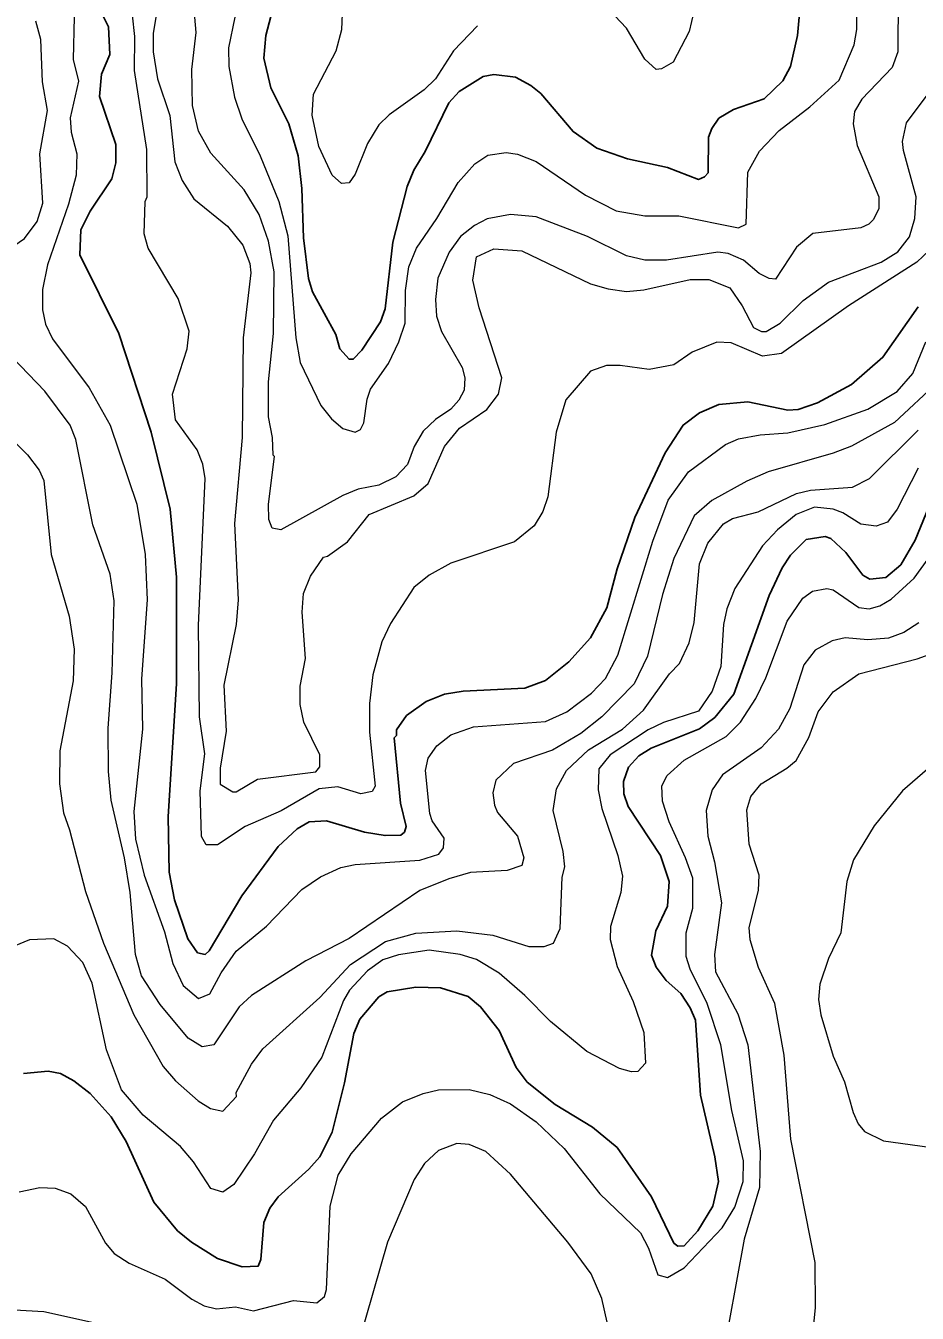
# Model space of a CAD drawing. Extents: x 265 to 291.4, y 7731.5 to 7759.6.
# Drawn here: x 281.072 to 282.452, y 7748.735 to 7750.728 of the extents above; entities that cross this region are included whole.
import ezdxf

# ---------------------------------------------------------------- set-up
doc = ezdxf.new("R2010")
doc.units = 0
doc.header["$LTSCALE"] = 0.032
doc.layers.add('1', color=7, linetype='Continuous', lineweight=25)
doc.layers.add('2', color=7, linetype='Continuous', lineweight=13)

msp = doc.modelspace()

# ---------------------------------------------------------------- linework, layer by layer
at = {"layer": '1'}
for points in [[(282.1338, 7750.5689), (282.129, 7750.5554), (282.1282, 7750.5005), (282.1227, 7750.4941), (282.1131, 7750.4901), (282.0654, 7750.5084), (282.0034, 7750.5219), (281.9556, 7750.5386), (281.919, 7750.5641), (281.8689, 7750.623), (281.8538, 7750.6357), (281.83, 7750.6484), (281.7966, 7750.6524), (281.7798, 7750.6492), (281.7425, 7750.6261), (281.7265, 7750.6086), (281.6899, 7750.5331), (281.6724, 7750.5045), (281.6621, 7750.479), (281.6398, 7750.3931), (281.6279, 7750.2897), (281.6207, 7750.2698), (281.5921, 7750.226), (281.5786, 7750.2117), (281.5722, 7750.2117), (281.5579, 7750.2276), (281.5515, 7750.2499), (281.5157, 7750.3159), (281.5094, 7750.3366), (281.5014, 7750.3994), (281.499, 7750.4758), (281.4935, 7750.5267), (281.4791, 7750.576), (281.4513, 7750.6317), (281.4402, 7750.6779), (281.4433, 7750.7129), (281.4608, 7750.7797)], [(282.2722, 7750.7765), (282.2667, 7750.7129)], [(281.192, 7750.7415), (281.1999, 7750.7264), (281.2015, 7750.6834), (281.1888, 7750.6532), (281.1856, 7750.6182), (281.2111, 7750.5442), (281.2111, 7750.5156), (281.2047, 7750.4909), (281.1713, 7750.4408), (281.157, 7750.4122), (281.1554, 7750.3732), (281.2158, 7750.2515), (281.2659, 7750.0988), (281.2954, 7749.9794), (281.3049, 7749.8744), (281.3049, 7749.709), (281.2922, 7749.5037), (281.2938, 7749.4178), (281.3017, 7749.3749), (281.3224, 7749.3144), (281.3375, 7749.2929), (281.3495, 7749.2905), (281.3558, 7749.2961), (281.4059, 7749.3812), (281.4624, 7749.4576), (281.4919, 7749.4846), (281.5102, 7749.4957), (281.5372, 7749.4973), (281.5961, 7749.4798), (281.6279, 7749.4743), (281.6526, 7749.4751), (281.6581, 7749.4798), (281.6605, 7749.4886), (281.6517, 7749.5244), (281.6422, 7749.6254), (281.6454, 7749.6294), (281.6454, 7749.6382), (281.6613, 7749.6604), (281.6916, 7749.6819), (281.7202, 7749.693), (281.7488, 7749.6978), (281.8443, 7749.7026), (281.8761, 7749.7145), (281.9127, 7749.7431), (281.9461, 7749.7805), (281.9715, 7749.8267), (281.9874, 7749.8872), (282.0145, 7749.9667), (282.0614, 7750.0669), (282.0893, 7750.1099), (282.1147, 7750.129)], [(282.2667, 7750.7129), (282.2555, 7750.6651), (282.2436, 7750.6429), (282.215, 7750.615), (282.1673, 7750.5983), (282.145, 7750.5848), (282.1338, 7750.5689)], [(282.3502, 7750.1727), (282.3987, 7750.2149), (282.4536, 7750.2929)], [(282.1147, 7750.129), (282.145, 7750.1417), (282.1895, 7750.1457), (282.2516, 7750.1329), (282.2675, 7750.1337), (282.2977, 7750.1441), (282.3502, 7750.1727)], [(282.4735, 7749.9921), (282.4488, 7749.9317), (282.4265, 7749.8935), (282.4035, 7749.8736), (282.3788, 7749.8712), (282.3677, 7749.8776), (282.3414, 7749.9126), (282.3184, 7749.9341), (282.3096, 7749.9372), (282.2802, 7749.9325), (282.2555, 7749.9086)], [(282.2555, 7749.9086), (282.2428, 7749.8887), (282.2229, 7749.8458), (282.168, 7749.6931), (282.1386, 7749.6572), (282.1147, 7749.6397), (282.04, 7749.6095)], [(282.04, 7749.6095), (282.0209, 7749.5976), (282.005, 7749.5801), (281.997, 7749.5578), (281.9978, 7749.5387), (282.0041, 7749.5196), (282.0543, 7749.4433), (282.0678, 7749.4035), (282.0654, 7749.3653), (282.0471, 7749.3271), (282.0407, 7749.289), (282.0479, 7749.2707), (282.063, 7749.25), (282.0861, 7749.2301), (282.1004, 7749.2078), (282.1084, 7749.1887), (282.1163, 7749.0726), (282.1386, 7748.9771), (282.1442, 7748.9389), (282.1354, 7748.9008), (282.1123, 7748.8626), (282.0909, 7748.8395), (282.0813, 7748.8387), (282.075, 7748.8434), (282.0407, 7748.9151), (281.9874, 7748.9914), (281.9493, 7749.0232), (281.8912, 7749.0582), (281.8482, 7749.0925), (281.8307, 7749.1155), (281.8045, 7749.1728), (281.7758, 7749.2094), (281.7568, 7749.2253), (281.7138, 7749.2388), (281.6756, 7749.2396), (281.6311, 7749.2324), (281.6184, 7749.2245), (281.5889, 7749.1903), (281.5794, 7749.168), (281.565, 7749.0917), (281.546, 7749.0153), (281.5269, 7748.9771), (281.5101, 7748.958), (281.4624, 7748.915), (281.4497, 7748.8976), (281.4402, 7748.8753), (281.4354, 7748.818), (281.4314, 7748.8077), (281.4068, 7748.8069), (281.3686, 7748.8196), (281.328, 7748.845), (281.3065, 7748.8626), (281.2699, 7748.9071), (281.227, 7749.001), (281.2039, 7749.0392), (281.1713, 7749.075), (281.1458, 7749.0948), (281.1252, 7749.106), (281.1061, 7749.1099), (281.0679, 7749.106)]]:
    msp.add_lwpolyline(points, dxfattribs=at)
at = {"layer": '2'}
for points in [[(281.515, 7750.5896), (281.5173, 7750.6222), (281.5523, 7750.689), (281.5611, 7750.7224), (281.5619, 7750.7463), (281.5523, 7750.8306), (281.5555, 7750.8847)], [(282.4226, 7750.7733), (282.4218, 7750.6874), (282.413, 7750.6635), (282.3661, 7750.6142), (282.355, 7750.5951), (282.3526, 7750.576), (282.3589, 7750.5426), (282.3924, 7750.4631), (282.3924, 7750.4448), (282.3844, 7750.4281), (282.3772, 7750.4209), (282.3645, 7750.4153), (282.2905, 7750.4066), (282.2651, 7750.3851), (282.2325, 7750.3358), (282.2229, 7750.3366), (282.207, 7750.3445), (282.1831, 7750.3652), (282.1593, 7750.3756), (282.1434, 7750.3772), (282.0638, 7750.3652), (282.0304, 7750.3652), (282.0018, 7750.3716), (281.9413, 7750.4018), (281.8618, 7750.432), (281.822, 7750.436), (281.7862, 7750.4289), (281.7663, 7750.4185), (281.7448, 7750.4018), (281.7273, 7750.3772), (281.7098, 7750.3374), (281.7059, 7750.304), (281.7075, 7750.2785), (281.7154, 7750.2547), (281.7472, 7750.199), (281.7512, 7750.1831), (281.7504, 7750.164), (281.7424, 7750.1481), (281.7297, 7750.1345), (281.7059, 7750.1186), (281.6868, 7750.1003), (281.6732, 7750.0765), (281.6629, 7750.0486), (281.6446, 7750.0295), (281.6184, 7750.0168), (281.5865, 7750.0104), (281.5627, 7750.0009), (281.4664, 7749.9476), (281.4529, 7749.95), (281.4481, 7749.9635), (281.4473, 7749.9874), (281.4569, 7750.0614), (281.4545, 7750.063), (281.4537, 7750.0908), (281.4473, 7750.1226), (281.4473, 7750.1767), (281.4553, 7750.2515), (281.4561, 7750.3469), (281.4473, 7750.3947), (281.433, 7750.436), (281.4099, 7750.4742), (281.3582, 7750.5307), (281.3391, 7750.5649), (281.3296, 7750.6047), (281.3288, 7750.6604), (281.3352, 7750.7176), (281.3288, 7750.7956)], [(281.5905, 7749.5387), (281.5547, 7749.5499), (281.5261, 7749.5467), (281.4672, 7749.5125), (281.4115, 7749.4886), (281.3686, 7749.46), (281.3511, 7749.46), (281.3439, 7749.4727), (281.3415, 7749.5435), (281.3487, 7749.6008), (281.3407, 7749.6581), (281.3391, 7749.7997), (281.3495, 7750.0272), (281.3455, 7750.0494), (281.3368, 7750.0717), (281.3033, 7750.1178), (281.2986, 7750.1576), (281.3216, 7750.2276), (281.3248, 7750.2554), (281.3073, 7750.3056), (281.2612, 7750.3835), (281.2548, 7750.4058), (281.2564, 7750.4559), (281.2596, 7750.4631), (281.2588, 7750.5363), (281.2397, 7750.6588), (281.2405, 7750.7113), (281.2333, 7750.7781)], [(281.2779, 7750.7733), (281.2691, 7750.7161), (281.2691, 7750.6874), (281.2755, 7750.646), (281.2946, 7750.5888), (281.3025, 7750.5172), (281.3137, 7750.4885), (281.332, 7750.4599), (281.3837, 7750.4177), (281.4075, 7750.3883), (281.4187, 7750.3597), (281.4203, 7750.3454), (281.4083, 7750.2451), (281.4068, 7750.0908), (281.3948, 7749.9572), (281.4004, 7749.8394), (281.3972, 7749.8012), (281.3781, 7749.7074), (281.3821, 7749.6358), (281.3725, 7749.5785), (281.3725, 7749.5538), (281.3924, 7749.5419), (281.3972, 7749.5419), (281.4306, 7749.5618), (281.5205, 7749.5729), (281.5269, 7749.5809), (281.5269, 7749.5992), (281.5022, 7749.6501), (281.4966, 7749.6771), (281.4966, 7749.7058), (281.5046, 7749.7487), (281.4998, 7749.8203), (281.5014, 7749.849), (281.5126, 7749.876), (281.5324, 7749.9054), (281.5388, 7749.907), (281.5698, 7749.9293), (281.6032, 7749.9715), (281.6724, 7750.0001), (281.6947, 7750.0192), (281.7202, 7750.0765), (281.7432, 7750.1051), (281.7854, 7750.1337), (281.8037, 7750.1576), (281.8085, 7750.1831), (281.7735, 7750.2913), (281.7639, 7750.3342), (281.7695, 7750.37), (281.7966, 7750.3827), (281.8395, 7750.3795), (281.9461, 7750.3286), (281.9732, 7750.3207), (282.0018, 7750.3167), (282.0288, 7750.3191), (282.1004, 7750.335), (282.1291, 7750.335), (282.1617, 7750.3223), (282.1808, 7750.2944), (282.1983, 7750.261), (282.211, 7750.2547), (282.2182, 7750.2547), (282.2396, 7750.2674), (282.2754, 7750.3024), (282.3144, 7750.331), (282.3963, 7750.362), (282.4218, 7750.378), (282.4401, 7750.401), (282.448, 7750.4297), (282.4504, 7750.4631)], [(281.4052, 7750.7892), (281.3853, 7750.6938), (281.3861, 7750.6651), (281.3948, 7750.6174), (281.406, 7750.584), (281.4346, 7750.5267), (281.4632, 7750.4559), (281.4776, 7750.4026), (281.4895, 7750.2451), (281.4966, 7750.2069), (281.5285, 7750.1401), (281.5452, 7750.1194), (281.5627, 7750.1043), (281.5818, 7750.0987), (281.5897, 7750.1027), (281.5953, 7750.1131), (281.6001, 7750.1497), (281.6056, 7750.1656), (281.6335, 7750.2053), (281.6494, 7750.2388), (281.6589, 7750.2674), (281.6597, 7750.3183), (281.6645, 7750.3549), (281.6764, 7750.3835), (281.7082, 7750.4297), (281.7409, 7750.4854), (281.7671, 7750.514), (281.787, 7750.5275), (281.8156, 7750.5315), (281.8331, 7750.5291), (281.8618, 7750.518), (281.9382, 7750.4655), (281.9859, 7750.4416), (282.0304, 7750.4336), (282.0829, 7750.4336), (282.1752, 7750.4153), (282.1871, 7750.4209), (282.1895, 7750.5013), (282.2078, 7750.5339), (282.238, 7750.5657), (282.2858, 7750.6023), (282.3311, 7750.6436), (282.3542, 7750.6985), (282.3582, 7750.7224), (282.3582, 7750.7558)], [(282.1058, 7750.7499), (282.0988, 7750.7192), (282.0742, 7750.6715), (282.0559, 7750.6611), (282.0479, 7750.6603), (282.0304, 7750.6763), (282.0018, 7750.724), (281.9747, 7750.7526)], [(281.1991, 7749.6406), (281.2055, 7749.7265), (281.2087, 7749.8378), (281.2023, 7749.8792), (281.1753, 7749.9556), (281.149, 7750.0876), (281.1403, 7750.1099), (281.1013, 7750.1624), (281.0504, 7750.2149), (281.0122, 7750.2658), (280.9955, 7750.2936), (280.9931, 7750.3215), (281.0011, 7750.3477), (281.0178, 7750.3636), (281.0695, 7750.3986), (281.0894, 7750.4249), (281.0981, 7750.4535), (281.0933, 7750.5299), (281.1053, 7750.5967), (281.0973, 7750.6413), (281.0949, 7750.7065), (281.087, 7750.7351)], [(281.1466, 7750.7415), (281.145, 7750.6755), (281.153, 7750.6421), (281.1403, 7750.5856), (281.1419, 7750.5633), (281.1506, 7750.5299), (281.1498, 7750.4965), (281.1379, 7750.4519), (281.1053, 7750.3581), (281.0973, 7750.3199), (281.0973, 7750.2881), (281.1021, 7750.2658), (281.1132, 7750.2435), (281.1697, 7750.1672), (281.2023, 7750.1099), (281.2437, 7749.9874), (281.2564, 7749.9094), (281.2596, 7749.8394), (281.2508, 7749.7169), (281.2524, 7749.639), (281.2389, 7749.5117), (281.2413, 7749.4687), (281.2548, 7749.413), (281.2866, 7749.3255), (281.2994, 7749.2762), (281.3153, 7749.242), (281.3391, 7749.2221), (281.3566, 7749.2293), (281.3741, 7749.2619), (281.3972, 7749.2953), (281.4442, 7749.3343), (281.499, 7749.3908), (281.5277, 7749.4106), (281.5595, 7749.425), (281.5818, 7749.4297), (281.682, 7749.4361), (281.7114, 7749.4456), (281.7186, 7749.4552), (281.7194, 7749.4703)], [(281.7711, 7750.728), (281.7337, 7750.689), (281.7059, 7750.646), (281.6884, 7750.6285), (281.6343, 7750.5903), (281.6184, 7750.5744), (281.6008, 7750.5458), (281.5818, 7750.4981), (281.5722, 7750.4846), (281.5603, 7750.4838), (281.546, 7750.4965), (281.5253, 7750.541), (281.515, 7750.5896)], [(282.4504, 7750.4631), (282.4305, 7750.5347), (282.429, 7750.549), (282.4353, 7750.5776), (282.4783, 7750.6349), (282.4878, 7750.6635), (282.4989, 7750.6842)], [(282.4711, 7750.3804), (282.4512, 7750.3621), (282.3454, 7750.2944), (282.242, 7750.2204), (282.2126, 7750.2165), (282.1641, 7750.2372), (282.1418, 7750.238), (282.1036, 7750.2228), (282.075, 7750.2029), (282.0368, 7750.1958), (281.9922, 7750.2022), (281.9708, 7750.2022), (281.9461, 7750.1934), (281.9079, 7750.1489), (281.8928, 7750.0988), (281.8801, 7749.9985), (281.8721, 7749.9762), (281.8586, 7749.954), (281.8284, 7749.9293), (281.7297, 7749.8959), (281.6963, 7749.8776), (281.6724, 7749.8585), (281.6366, 7749.8028), (281.6231, 7749.7742)], [(281.7297, 7749.6302), (281.7647, 7749.6429), (281.8761, 7749.6509), (281.9095, 7749.666), (281.9477, 7749.6946), (281.9692, 7749.7177), (281.9883, 7749.7535), (282.0423, 7749.9301), (282.0662, 7749.9938), (282.098, 7750.0375), (282.1553, 7750.0797), (282.1752, 7750.0884), (282.2086, 7750.0948), (282.2516, 7750.0979), (282.3088, 7750.1107), (282.3757, 7750.1345), (282.421, 7750.1616), (282.4449, 7750.1894), (282.4655, 7750.2388)], [(282.4846, 7750.1767), (282.417, 7750.1139), (282.3502, 7750.0773), (282.3216, 7750.0661), (282.2213, 7750.0375), (282.1879, 7750.0232), (282.1338, 7749.9929), (282.1068, 7749.9691), (282.075, 7749.9031), (282.0575, 7749.8474), (282.0344, 7749.7519), (282.0137, 7749.709), (281.9636, 7749.658), (281.931, 7749.6326), (281.8872, 7749.6063), (281.8268, 7749.5857), (281.7997, 7749.5602), (281.795, 7749.5403), (281.7973, 7749.5212), (281.8021, 7749.5101), (281.8331, 7749.4735), (281.8427, 7749.4401), (281.8395, 7749.4282), (281.8172, 7749.4202), (281.76, 7749.417), (281.7266, 7749.4075), (281.682, 7749.3892), (281.5722, 7749.3152), (281.5054, 7749.2802), (281.4211, 7749.2269), (281.402, 7749.2094), (281.363, 7749.1505), (281.3447, 7749.1473), (281.3232, 7749.1608), (281.2795, 7749.2126), (281.2508, 7749.2571)], [(280.9836, 7750.1544), (281.0742, 7750.0638), (281.0925, 7750.0399), (281.0997, 7750.024), (281.1108, 7749.9094), (281.1387, 7749.814), (281.1466, 7749.7631), (281.145, 7749.7137), (281.1244, 7749.6056), (281.1236, 7749.5546)], [(281.1236, 7749.5546), (281.1299, 7749.5093), (281.1395, 7749.483), (281.1641, 7749.3876), (281.192, 7749.308), (281.2389, 7749.1967), (281.2842, 7749.1171), (281.3033, 7749.0948), (281.3384, 7749.0638), (281.3574, 7749.0519), (281.3765, 7749.0479), (281.398, 7749.0702), (281.3972, 7749.0766), (281.4211, 7749.1203), (281.4386, 7749.1442), (281.5269, 7749.2237), (281.5746, 7749.2746), (281.6287, 7749.3104), (281.6756, 7749.3231), (281.7393, 7749.3271), (281.795, 7749.32), (281.8506, 7749.3025), (281.8745, 7749.3025), (281.8888, 7749.308), (281.8992, 7749.3303), (281.9023, 7749.4099), (281.9063, 7749.4258), (281.9039, 7749.4496), (281.888, 7749.5133), (281.8936, 7749.5467), (281.9087, 7749.5753), (281.9429, 7749.6071), (281.9954, 7749.6389), (282.028, 7749.6684), (282.0686, 7749.7249), (282.0837, 7749.7408), (282.0988, 7749.7726), (282.1068, 7749.8044), (282.1147, 7749.8951), (282.1275, 7749.9269), (282.1521, 7749.9571), (282.1657, 7749.9651), (282.2054, 7749.9754), (282.2651, 7750.0041), (282.2866, 7750.0089), (282.3518, 7750.0136), (282.378, 7750.0272), (282.4536, 7750.1019)], [(282.4536, 7750.0431), (282.421, 7749.9794), (282.4059, 7749.9595), (282.3884, 7749.9532), (282.3645, 7749.9563), (282.3367, 7749.9739), (282.3216, 7749.9794), (282.2929, 7749.9826), (282.2643, 7749.9715), (282.2357, 7749.9476), (282.2126, 7749.9229), (282.1696, 7749.8569), (282.1569, 7749.8251), (282.1521, 7749.8012), (282.1481, 7749.736), (282.1346, 7749.6978), (282.1132, 7749.6668), (282.0591, 7749.6493), (282.0352, 7749.6382), (281.9763, 7749.5992), (281.9588, 7749.5777), (281.958, 7749.5451), (281.9636, 7749.5165), (281.9883, 7749.4433), (281.9954, 7749.4115), (281.993, 7749.386), (281.9771, 7749.3335), (281.9763, 7749.3136), (281.9875, 7749.2715), (282.0121, 7749.2174), (282.0288, 7749.1696), (282.0312, 7749.1219), (282.0193, 7749.1092), (282.0097, 7749.1084), (281.9907, 7749.1139), (281.9405, 7749.1402), (281.884, 7749.1863), (281.8443, 7749.2269), (281.8045, 7749.2611), (281.7695, 7749.2826), (281.7441, 7749.2905), (281.6963, 7749.2969), (281.6486, 7749.2897), (281.6247, 7749.2818), (281.6009, 7749.2651), (281.573, 7749.2349)], [(282.1267, 7749.2142), (282.1004, 7749.2675), (282.0941, 7749.2874), (282.0941, 7749.324), (282.1044, 7749.3621), (282.1044, 7749.4083), (282.0933, 7749.4401), (282.0678, 7749.4958), (282.0575, 7749.5276), (282.0567, 7749.5515), (282.0646, 7749.5674), (282.0909, 7749.5912), (282.1561, 7749.6278), (282.1784, 7749.6501), (282.2022, 7749.6867), (282.2174, 7749.7185), (282.2508, 7749.806), (282.2746, 7749.8418), (282.2897, 7749.8529), (282.312, 7749.8569), (282.3216, 7749.8545), (282.3613, 7749.8275), (282.3773, 7749.8251), (282.394, 7749.8299), (282.4115, 7749.8402), (282.4473, 7749.8728), (282.5013, 7749.9476)], [(282.4544, 7749.8036), (282.4314, 7749.7885), (282.4075, 7749.7798), (282.3757, 7749.7774), (282.3406, 7749.7805), (282.32, 7749.7758), (282.2937, 7749.7615), (282.2762, 7749.7384), (282.2547, 7749.6708), (282.2372, 7749.639), (282.2102, 7749.6103), (282.1505, 7749.5682), (282.1346, 7749.5451), (282.1251, 7749.5133), (282.1275, 7749.4735), (282.1378, 7749.4337), (282.1489, 7749.3701), (282.1378, 7749.2905), (282.1394, 7749.2635), (282.1744, 7749.1983), (282.1895, 7749.1505), (282.2086, 7748.9851), (282.2078, 7748.9294), (282.1839, 7748.8498), (282.1601, 7748.7194)], [(281.6231, 7749.7742), (281.6088, 7749.7233), (281.604, 7749.6787), (281.604, 7749.6342), (281.6128, 7749.5507), (281.608, 7749.5427), (281.5905, 7749.5387)], [(282.2874, 7748.6717), (282.2945, 7748.7432), (282.2937, 7748.8133), (282.2563, 7749.0042), (282.246, 7749.1346), (282.2317, 7749.2142), (282.2062, 7749.2699), (282.1935, 7749.3128), (282.1919, 7749.3319), (282.2062, 7749.3892), (282.207, 7749.413), (282.1919, 7749.4608), (282.1879, 7749.5141), (282.1943, 7749.5348), (282.2102, 7749.5546), (282.25, 7749.5785), (282.2643, 7749.5904), (282.2842, 7749.6262), (282.2985, 7749.666), (282.3216, 7749.697), (282.3613, 7749.7249), (282.452, 7749.7479), (282.4759, 7749.7567)], [(281.2508, 7749.2571), (281.2413, 7749.2905), (281.2333, 7749.386), (281.2246, 7749.4401), (281.2039, 7749.5292), (281.1999, 7749.5737), (281.1991, 7749.6406)], [(281.7194, 7749.4703), (281.7011, 7749.4974), (281.6971, 7749.5085), (281.6907, 7749.5753), (281.6947, 7749.5944), (281.7082, 7749.6135), (281.7297, 7749.6302)], [(282.4679, 7749.5769), (282.429, 7749.5435), (282.3852, 7749.4894), (282.3534, 7749.4369), (282.343, 7749.4035), (282.3335, 7749.324), (282.3144, 7749.2842), (282.3009, 7749.2444), (282.2993, 7749.2205), (282.3025, 7749.1967), (282.3216, 7749.133), (282.3391, 7749.0933), (282.3526, 7749.0455), (282.3605, 7749.028), (282.3701, 7749.0161), (282.3995, 7749.0018), (282.4711, 7748.9922)], [(281.394, 7748.9342), (281.3765, 7748.9222), (281.3582, 7748.9278), (281.3312, 7748.9692), (281.3113, 7748.993), (281.2532, 7749.0415), (281.2198, 7749.0805), (281.1967, 7749.1426), (281.1745, 7749.246), (281.1601, 7749.2778), (281.1363, 7749.3033), (281.1148, 7749.3144), (281.0774, 7749.3128), (281.0536, 7749.3033)], [(281.573, 7749.2349), (281.5635, 7749.2189), (281.5301, 7749.1314), (281.4974, 7749.0837), (281.4553, 7749.0336), (281.4258, 7748.9819), (281.394, 7748.9342)], [(281.0615, 7748.923), (281.0933, 7748.9294), (281.1172, 7748.9286), (281.1411, 7748.9198), (281.1641, 7748.8999), (281.1951, 7748.8435), (281.2087, 7748.8276), (281.2318, 7748.8124), (281.2874, 7748.7878), (281.3288, 7748.7568), (281.3479, 7748.7464), (281.367, 7748.7416), (281.3964, 7748.7448), (281.4243, 7748.7385), (281.4863, 7748.7544), (281.5221, 7748.7512), (281.534, 7748.7607), (281.5372, 7748.7719), (281.5428, 7748.9008), (281.5555, 7748.9485), (281.5754, 7748.9819), (281.6223, 7749.0368), (281.655, 7749.0622), (281.6868, 7749.075), (281.7106, 7749.0805), (281.7584, 7749.0813), (281.7902, 7749.0734), (281.822, 7749.059), (281.8618, 7749.0312), (281.9055, 7748.9898), (281.9604, 7748.9198), (282.0233, 7748.8594), (282.036, 7748.8355), (282.0503, 7748.7942), (282.0654, 7748.7902), (282.0909, 7748.8053), (282.1497, 7748.8673), (282.1696, 7748.8992), (282.1824, 7748.9389), (282.1832, 7748.9708), (282.1649, 7749.0487), (282.1481, 7749.1505), (282.1267, 7749.2142)], [(281.1904, 7748.717), (281.0997, 7748.7369), (281.0361, 7748.7408), (280.9406, 7748.7528), (280.9, 7748.7695), (280.8547, 7748.7973), (280.7998, 7748.8387), (280.7362, 7748.8689), (280.7099, 7748.8777), (280.5826, 7748.8928), (280.5476, 7748.8999), (280.5238, 7748.9111), (280.4919, 7748.9405), (280.4641, 7748.9803), (280.4514, 7749.0042), (280.4379, 7749.0201), (280.3933, 7749.0527), (280.2963, 7749.0933), (280.278, 7749.1036)], [(281.9716, 7748.721), (281.9636, 7748.7576), (281.9469, 7748.7958), (281.9111, 7748.8451), (281.822, 7748.9501), (281.7838, 7748.9851), (281.7584, 7748.9962), (281.7393, 7748.9978), (281.7106, 7748.9866), (281.6892, 7748.9668), (281.6732, 7748.9421), (281.6319, 7748.8451), (281.5873, 7748.6907)]]:
    msp.add_lwpolyline(points, dxfattribs=at)

doc.saveas('drawing.dxf')
